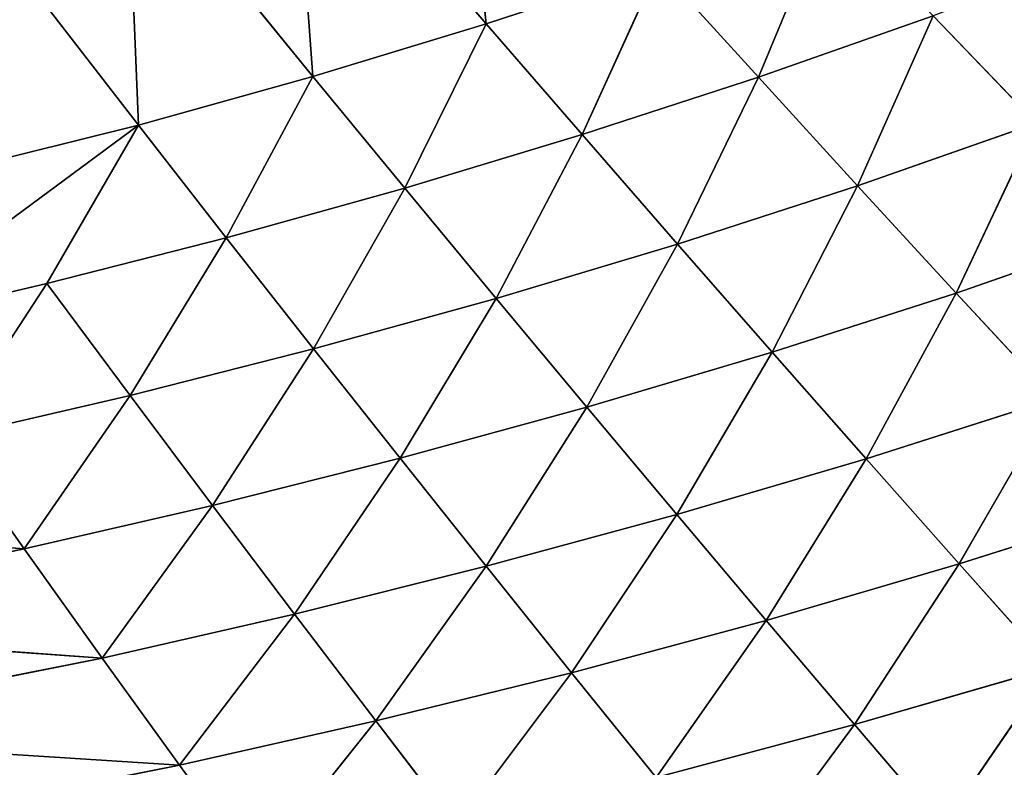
# Model space of a CAD drawing. Extents: x 0 to 605, y 0 to 400.
# Tile 751 of 1056: x 392 to 416, y 57 to 75. Entities that reach past the tile are written whole.
import ezdxf

# ---------------------------------------------------------------- set-up
doc = ezdxf.new("R2010")
doc.units = 0
doc.header["$LTSCALE"] = 25.4
doc.layers.get('0').update_dxf_attribs({"linetype": 'CONTINUOUS'})

# ---------------------------------------------------------------- blocks, each defined once
blk = doc.blocks.new('ATLANTA610_-_S_STL')
at = {"color": 0}
for p, q in [((409.862, 53.743, 345.587), (412.664, 51.627, 341.787)), ((409.862, 53.743, 345.587), (412.664, 51.627, 341.787)), ((412.664, 51.627, 341.787), (414.801, 53.535, 344.285)), ((412.664, 51.627, 341.787), (414.801, 53.535, 344.285)), ((417.477, 51.43, 340.393), (414.801, 53.535, 344.285)), ((417.477, 51.43, 340.393), (414.801, 53.535, 344.285)), ((396.189, 50.413, 342.779), (398.058, 52.24, 345.354)), ((396.189, 50.413, 342.779), (398.058, 52.24, 345.354)), ((400.984, 50.214, 341.698), (398.058, 52.24, 345.354)), ((400.984, 50.214, 341.698), (398.058, 52.24, 345.354)), ((402.95, 52.032, 344.263), (400.984, 50.214, 341.698)), ((402.95, 52.032, 344.263), (400.984, 50.214, 341.698)), ((402.95, 52.032, 344.263), (405.758, 50.018, 340.521)), ((402.95, 52.032, 344.263), (405.758, 50.018, 340.521)), ((405.758, 50.018, 340.521), (407.82, 51.828, 343.075)), ((405.758, 50.018, 340.521), (407.82, 51.828, 343.075)), ((412.664, 51.627, 341.787), (407.82, 51.828, 343.075)), ((412.664, 51.627, 341.787), (407.82, 51.828, 343.075)), ((410.505, 49.825, 339.247), (407.82, 51.828, 343.075)), ((410.505, 49.825, 339.247), (407.82, 51.828, 343.075)), ((412.664, 51.627, 341.787), (410.505, 49.825, 339.247)), ((412.664, 51.627, 341.787), (410.505, 49.825, 339.247)), ((412.664, 51.627, 341.787), (415.223, 49.636, 337.869)), ((412.664, 51.627, 341.787), (415.223, 49.636, 337.869)), ((412.664, 51.627, 341.787), (417.477, 51.43, 340.393)), ((412.664, 51.627, 341.787), (417.477, 51.43, 340.393)), ((415.223, 49.636, 337.869), (417.477, 51.43, 340.393)), ((415.223, 49.636, 337.869), (417.477, 51.43, 340.393)), ((386.554, 50.821, 344.682), (396.189, 50.413, 342.779)), ((386.554, 50.821, 344.682), (396.189, 50.413, 342.779)), ((384.864, 49.078, 342.05), (396.189, 50.413, 342.779)), ((384.864, 49.078, 342.05), (396.189, 50.413, 342.779)), ((394.303, 48.688, 340.162), (396.189, 50.413, 342.779)), ((394.303, 48.688, 340.162), (396.189, 50.413, 342.779)), ((396.189, 50.413, 342.779), (399, 48.497, 339.09)), ((396.189, 50.413, 342.779), (399, 48.497, 339.09)), ((396.189, 50.413, 342.779), (400.984, 50.214, 341.698)), ((396.189, 50.413, 342.779), (400.984, 50.214, 341.698)), ((399, 48.497, 339.09), (400.984, 50.214, 341.698)), ((399, 48.497, 339.09), (400.984, 50.214, 341.698)), ((405.758, 50.018, 340.521), (400.984, 50.214, 341.698)), ((405.758, 50.018, 340.521), (400.984, 50.214, 341.698)), ((403.676, 48.31, 337.926), (400.984, 50.214, 341.698)), ((403.676, 48.31, 337.926), (400.984, 50.214, 341.698)), ((405.758, 50.018, 340.521), (403.676, 48.31, 337.926)), ((405.758, 50.018, 340.521), (403.676, 48.31, 337.926)), ((405.758, 50.018, 340.521), (408.327, 48.126, 336.666)), ((405.758, 50.018, 340.521), (408.327, 48.126, 336.666)), ((405.758, 50.018, 340.521), (410.505, 49.825, 339.247)), ((405.758, 50.018, 340.521), (410.505, 49.825, 339.247)), ((408.327, 48.126, 336.666), (410.505, 49.825, 339.247)), ((408.327, 48.126, 336.666), (410.505, 49.825, 339.247)), ((415.223, 49.636, 337.869), (410.505, 49.825, 339.247)), ((415.223, 49.636, 337.869), (410.505, 49.825, 339.247)), ((412.949, 47.945, 335.306), (410.505, 49.825, 339.247)), ((412.949, 47.945, 335.306), (410.505, 49.825, 339.247)), ((415.223, 49.636, 337.869), (412.949, 47.945, 335.306)), ((415.223, 49.636, 337.869), (412.949, 47.945, 335.306)), ((415.223, 49.636, 337.869), (417.538, 47.768, 333.84)), ((415.223, 49.636, 337.869), (417.538, 47.768, 333.84)), ((415.223, 49.636, 337.869), (419.907, 49.451, 336.384)), ((415.223, 49.636, 337.869), (419.907, 49.451, 336.384)), ((394.303, 48.688, 340.162), (384.864, 49.078, 342.05)), ((394.303, 48.688, 340.162), (384.864, 49.078, 342.05)), ((394.303, 48.688, 340.162), (383.16, 47.432, 339.375)), ((394.303, 48.688, 340.162), (383.16, 47.432, 339.375)), ((394.303, 48.688, 340.162), (392.401, 47.06, 337.503)), ((394.303, 48.688, 340.162), (392.401, 47.06, 337.503)), ((396.999, 46.878, 336.443), (394.303, 48.688, 340.162)), ((394.303, 48.688, 340.162), (399, 48.497, 339.09)), ((394.303, 48.688, 340.162), (399, 48.497, 339.09)), ((396.999, 46.878, 336.443), (394.303, 48.688, 340.162)), ((396.999, 46.878, 336.443), (399, 48.497, 339.09)), ((396.999, 46.878, 336.443), (399, 48.497, 339.09)), ((399, 48.497, 339.09), (401.577, 46.699, 335.292)), ((399, 48.497, 339.09), (401.577, 46.699, 335.292)), ((399, 48.497, 339.09), (403.676, 48.31, 337.926)), ((399, 48.497, 339.09), (403.676, 48.31, 337.926)), ((401.577, 46.699, 335.292), (403.676, 48.31, 337.926)), ((401.577, 46.699, 335.292), (403.676, 48.31, 337.926)), ((408.327, 48.126, 336.666), (403.676, 48.31, 337.926)), ((408.327, 48.126, 336.666), (403.676, 48.31, 337.926)), ((406.131, 46.524, 334.048), (403.676, 48.31, 337.926)), ((406.131, 46.524, 334.048), (403.676, 48.31, 337.926)), ((408.327, 48.126, 336.666), (406.131, 46.524, 334.048)), ((408.327, 48.126, 336.666), (406.131, 46.524, 334.048)), ((408.327, 48.126, 336.666), (410.656, 46.352, 332.705)), ((408.327, 48.126, 336.666), (410.656, 46.352, 332.705)), ((408.327, 48.126, 336.666), (412.949, 47.945, 335.306)), ((408.327, 48.126, 336.666), (412.949, 47.945, 335.306)), ((410.656, 46.352, 332.705), (412.949, 47.945, 335.306)), ((410.656, 46.352, 332.705), (412.949, 47.945, 335.306)), ((417.538, 47.768, 333.84), (412.949, 47.945, 335.306)), ((417.538, 47.768, 333.84), (412.949, 47.945, 335.306)), ((415.149, 46.184, 331.26), (412.949, 47.945, 335.306)), ((415.149, 46.184, 331.26), (412.949, 47.945, 335.306)), ((417.538, 47.768, 333.84), (415.149, 46.184, 331.26)), ((417.538, 47.768, 333.84), (415.149, 46.184, 331.26)), ((383.16, 47.432, 339.375), (392.401, 47.06, 337.503)), ((383.16, 47.432, 339.375), (392.401, 47.06, 337.503)), ((381.441, 45.879, 336.659), (392.401, 47.06, 337.503)), ((381.441, 45.879, 336.659), (392.401, 47.06, 337.503)), ((390.483, 45.525, 334.804), (392.401, 47.06, 337.503)), ((390.483, 45.525, 334.804), (392.401, 47.06, 337.503)), ((392.401, 47.06, 337.503), (394.983, 45.353, 333.756)), ((396.999, 46.878, 336.443), (392.401, 47.06, 337.503)), ((396.999, 46.878, 336.443), (392.401, 47.06, 337.503)), ((392.401, 47.06, 337.503), (394.983, 45.353, 333.756)), ((396.999, 46.878, 336.443), (394.983, 45.353, 333.756)), ((396.999, 46.878, 336.443), (394.983, 45.353, 333.756)), ((399.462, 45.183, 332.62), (396.999, 46.878, 336.443)), ((396.999, 46.878, 336.443), (401.577, 46.699, 335.292)), ((396.999, 46.878, 336.443), (401.577, 46.699, 335.292)), ((399.462, 45.183, 332.62), (396.999, 46.878, 336.443)), ((399.462, 45.183, 332.62), (401.577, 46.699, 335.292)), ((399.462, 45.183, 332.62), (401.577, 46.699, 335.292)), ((401.577, 46.699, 335.292), (403.917, 45.017, 331.392)), ((401.577, 46.699, 335.292), (403.917, 45.017, 331.392)), ((401.577, 46.699, 335.292), (406.131, 46.524, 334.048)), ((401.577, 46.699, 335.292), (406.131, 46.524, 334.048)), ((403.917, 45.017, 331.392), (406.131, 46.524, 334.048)), ((403.917, 45.017, 331.392), (406.131, 46.524, 334.048)), ((410.656, 46.352, 332.705), (406.131, 46.524, 334.048)), ((410.656, 46.352, 332.705), (406.131, 46.524, 334.048)), ((408.345, 44.854, 330.068), (406.131, 46.524, 334.048)), ((408.345, 44.854, 330.068), (406.131, 46.524, 334.048)), ((410.656, 46.352, 332.705), (408.345, 44.854, 330.068)), ((410.656, 46.352, 332.705), (408.345, 44.854, 330.068)), ((410.656, 46.352, 332.705), (412.742, 44.695, 328.645)), ((410.656, 46.352, 332.705), (412.742, 44.695, 328.645)), ((410.656, 46.352, 332.705), (415.149, 46.184, 331.26)), ((410.656, 46.352, 332.705), (415.149, 46.184, 331.26)), ((412.742, 44.695, 328.645), (415.149, 46.184, 331.26)), ((412.742, 44.695, 328.645), (415.149, 46.184, 331.26)), ((419.605, 46.02, 329.71), (415.149, 46.184, 331.26)), ((419.605, 46.02, 329.71), (415.149, 46.184, 331.26)), ((417.102, 44.54, 327.119), (415.149, 46.184, 331.26)), ((417.102, 44.54, 327.119), (415.149, 46.184, 331.26)), ((390.483, 45.525, 334.804), (392.952, 43.918, 331.032)), ((390.483, 45.525, 334.804), (392.952, 43.918, 331.032)), ((390.483, 45.525, 334.804), (394.983, 45.353, 333.756)), ((390.483, 45.525, 334.804), (394.983, 45.353, 333.756)), ((392.952, 43.918, 331.032), (394.983, 45.353, 333.756)), ((392.952, 43.918, 331.032), (394.983, 45.353, 333.756)), ((394.983, 45.353, 333.756), (397.332, 43.758, 329.911)), ((399.462, 45.183, 332.62), (394.983, 45.353, 333.756)), ((399.462, 45.183, 332.62), (394.983, 45.353, 333.756)), ((394.983, 45.353, 333.756), (397.332, 43.758, 329.911)), ((399.462, 45.183, 332.62), (397.332, 43.758, 329.911)), ((399.462, 45.183, 332.62), (397.332, 43.758, 329.911)), ((401.689, 43.601, 328.701), (399.462, 45.183, 332.62)), ((399.462, 45.183, 332.62), (403.917, 45.017, 331.392)), ((399.462, 45.183, 332.62), (403.917, 45.017, 331.392)), ((401.689, 43.601, 328.701), (399.462, 45.183, 332.62)), ((401.689, 43.601, 328.701), (403.917, 45.017, 331.392)), ((401.689, 43.601, 328.701), (403.917, 45.017, 331.392)), ((403.917, 45.017, 331.392), (406.018, 43.447, 327.397)), ((403.917, 45.017, 331.392), (406.018, 43.447, 327.397)), ((403.917, 45.017, 331.392), (408.345, 44.854, 330.068)), ((403.917, 45.017, 331.392), (408.345, 44.854, 330.068)), ((406.018, 43.447, 327.397), (408.345, 44.854, 330.068)), ((406.018, 43.447, 327.397), (408.345, 44.854, 330.068)), ((412.742, 44.695, 328.645), (408.345, 44.854, 330.068)), ((412.742, 44.695, 328.645), (408.345, 44.854, 330.068)), ((410.318, 43.296, 325.996), (408.345, 44.854, 330.068)), ((410.318, 43.296, 325.996), (408.345, 44.854, 330.068)), ((412.742, 44.695, 328.645), (410.318, 43.296, 325.996)), ((412.742, 44.695, 328.645), (410.318, 43.296, 325.996)), ((412.742, 44.695, 328.645), (414.582, 43.15, 324.496)), ((412.742, 44.695, 328.645), (414.582, 43.15, 324.496)), ((412.742, 44.695, 328.645), (417.102, 44.54, 327.119)), ((412.742, 44.695, 328.645), (417.102, 44.54, 327.119)), ((414.582, 43.15, 324.496), (417.102, 44.54, 327.119)), ((414.582, 43.15, 324.496), (417.102, 44.54, 327.119)), ((392.952, 43.918, 331.032), (388.552, 44.081, 332.068)), ((392.952, 43.918, 331.032), (388.552, 44.081, 332.068)), ((395.188, 42.418, 327.168), (388.552, 44.081, 332.068)), ((395.188, 42.418, 327.168), (388.552, 44.081, 332.068)), ((392.952, 43.918, 331.032), (395.188, 42.418, 327.168)), ((392.952, 43.918, 331.032), (395.188, 42.418, 327.168)), ((392.952, 43.918, 331.032), (397.332, 43.758, 329.911)), ((392.952, 43.918, 331.032), (397.332, 43.758, 329.911)), ((395.188, 42.418, 327.168), (397.332, 43.758, 329.911)), ((395.188, 42.418, 327.168), (397.332, 43.758, 329.911)), ((397.332, 43.758, 329.911), (399.445, 42.27, 325.976)), ((401.689, 43.601, 328.701), (397.332, 43.758, 329.911)), ((401.689, 43.601, 328.701), (397.332, 43.758, 329.911)), ((397.332, 43.758, 329.911), (399.445, 42.27, 325.976)), ((401.689, 43.601, 328.701), (399.445, 42.27, 325.976)), ((401.689, 43.601, 328.701), (399.445, 42.27, 325.976)), ((403.676, 42.125, 324.693), (401.689, 43.601, 328.701)), ((401.689, 43.601, 328.701), (406.018, 43.447, 327.397)), ((401.689, 43.601, 328.701), (406.018, 43.447, 327.397)), ((403.676, 42.125, 324.693), (401.689, 43.601, 328.701)), ((403.676, 42.125, 324.693), (406.018, 43.447, 327.397)), ((403.676, 42.125, 324.693), (406.018, 43.447, 327.397)), ((406.018, 43.447, 327.397), (407.877, 41.983, 323.316)), ((406.018, 43.447, 327.397), (407.877, 41.983, 323.316)), ((406.018, 43.447, 327.397), (410.318, 43.296, 325.996)), ((406.018, 43.447, 327.397), (410.318, 43.296, 325.996)), ((407.877, 41.983, 323.316), (410.318, 43.296, 325.996)), ((407.877, 41.983, 323.316), (410.318, 43.296, 325.996)), ((414.582, 43.15, 324.496), (410.318, 43.296, 325.996)), ((414.582, 43.15, 324.496), (410.318, 43.296, 325.996)), ((412.045, 41.845, 321.841), (410.318, 43.296, 325.996)), ((412.045, 41.845, 321.841), (410.318, 43.296, 325.996)), ((386.608, 42.723, 329.295), (395.188, 42.418, 327.168)), ((386.608, 42.723, 329.295), (395.188, 42.418, 327.168)), ((390.858, 39.98, 321.583), (395.188, 42.418, 327.168)), ((390.858, 39.98, 321.583), (395.188, 42.418, 327.168)), ((394.915, 39.849, 320.43), (395.188, 42.418, 327.168)), ((394.915, 39.849, 320.43), (395.188, 42.418, 327.168)), ((395.188, 42.418, 327.168), (399.445, 42.27, 325.976)), ((395.188, 42.418, 327.168), (399.445, 42.27, 325.976)), ((394.915, 39.849, 320.43), (399.445, 42.27, 325.976)), ((394.915, 39.849, 320.43), (399.445, 42.27, 325.976)), ((399.445, 42.27, 325.976), (398.948, 39.722, 319.191)), ((399.445, 42.27, 325.976), (398.948, 39.722, 319.191)), ((403.676, 42.125, 324.693), (398.948, 39.722, 319.191)), ((403.676, 42.125, 324.693), (398.948, 39.722, 319.191)), ((403.676, 42.125, 324.693), (399.445, 42.27, 325.976)), ((403.676, 42.125, 324.693), (399.445, 42.27, 325.976)), ((402.952, 39.597, 317.863), (403.676, 42.125, 324.693)), ((402.952, 39.597, 317.863), (403.676, 42.125, 324.693)), ((403.676, 42.125, 324.693), (407.877, 41.983, 323.316)), ((403.676, 42.125, 324.693), (407.877, 41.983, 323.316))]:
    blk.add_line(p, q, dxfattribs=at)
mesh = blk.add_polyface(dxfattribs=at)
corners = [(409.862, 53.743, 345.587), (412.664, 51.627, 341.787), (407.82, 51.828, 343.075)]
mesh.append_faces([[corners[k] for k in face] for face in [(0, 1, 2)]], dxfattribs={"color": 0})
mesh = blk.add_polyface(dxfattribs=at)
corners = [(409.862, 53.743, 345.587), (414.801, 53.535, 344.285), (412.664, 51.627, 341.787)]
mesh.append_faces([[corners[k] for k in face] for face in [(0, 1, 2)]], dxfattribs={"color": 0})
mesh = blk.add_polyface(dxfattribs=at)
corners = [(414.801, 53.535, 344.285), (417.477, 51.43, 340.393), (412.664, 51.627, 341.787)]
mesh.append_faces([[corners[k] for k in face] for face in [(0, 1, 2)]], dxfattribs={"color": 0})
mesh = blk.add_polyface(dxfattribs=at)
corners = [(414.801, 53.535, 344.285), (419.708, 53.331, 342.876), (417.477, 51.43, 340.393)]
mesh.append_faces([[corners[k] for k in face] for face in [(0, 1, 2)]], dxfattribs={"color": 0})
mesh = blk.add_polyface(dxfattribs=at)
corners = [(398.058, 52.24, 345.354), (396.189, 50.413, 342.779), (386.554, 50.821, 344.682)]
mesh.append_faces([[corners[k] for k in face] for face in [(0, 1, 2)]], dxfattribs={"color": 0})
mesh = blk.add_polyface(dxfattribs=at)
corners = [(398.058, 52.24, 345.354), (400.984, 50.214, 341.698), (396.189, 50.413, 342.779)]
mesh.append_faces([[corners[k] for k in face] for face in [(0, 1, 2)]], dxfattribs={"color": 0})
mesh = blk.add_polyface(dxfattribs=at)
corners = [(398.058, 52.24, 345.354), (402.95, 52.032, 344.263), (400.984, 50.214, 341.698)]
mesh.append_faces([[corners[k] for k in face] for face in [(0, 1, 2)]], dxfattribs={"color": 0})
mesh = blk.add_polyface(dxfattribs=at)
corners = [(402.95, 52.032, 344.263), (405.758, 50.018, 340.521), (400.984, 50.214, 341.698)]
mesh.append_faces([[corners[k] for k in face] for face in [(0, 1, 2)]], dxfattribs={"color": 0})
mesh = blk.add_polyface(dxfattribs=at)
corners = [(402.95, 52.032, 344.263), (407.82, 51.828, 343.075), (405.758, 50.018, 340.521)]
mesh.append_faces([[corners[k] for k in face] for face in [(0, 1, 2)]], dxfattribs={"color": 0})
mesh = blk.add_polyface(dxfattribs=at)
corners = [(407.82, 51.828, 343.075), (410.505, 49.825, 339.247), (405.758, 50.018, 340.521)]
mesh.append_faces([[corners[k] for k in face] for face in [(0, 1, 2)]], dxfattribs={"color": 0})
mesh = blk.add_polyface(dxfattribs=at)
corners = [(407.82, 51.828, 343.075), (412.664, 51.627, 341.787), (410.505, 49.825, 339.247)]
mesh.append_faces([[corners[k] for k in face] for face in [(0, 1, 2)]], dxfattribs={"color": 0})
mesh = blk.add_polyface(dxfattribs=at)
corners = [(412.664, 51.627, 341.787), (415.223, 49.636, 337.869), (410.505, 49.825, 339.247)]
mesh.append_faces([[corners[k] for k in face] for face in [(0, 1, 2)]], dxfattribs={"color": 0})
mesh = blk.add_polyface(dxfattribs=at)
corners = [(412.664, 51.627, 341.787), (417.477, 51.43, 340.393), (415.223, 49.636, 337.869)]
mesh.append_faces([[corners[k] for k in face] for face in [(0, 1, 2)]], dxfattribs={"color": 0})
mesh = blk.add_polyface(dxfattribs=at)
corners = [(417.477, 51.43, 340.393), (419.907, 49.451, 336.384), (415.223, 49.636, 337.869)]
mesh.append_faces([[corners[k] for k in face] for face in [(0, 1, 2)]], dxfattribs={"color": 0})
mesh = blk.add_polyface(dxfattribs=at)
corners = [(386.554, 50.821, 344.682), (396.189, 50.413, 342.779), (384.864, 49.078, 342.05)]
mesh.append_faces([[corners[k] for k in face] for face in [(0, 1, 2)]], dxfattribs={"color": 0})
mesh = blk.add_polyface(dxfattribs=at)
corners = [(396.189, 50.413, 342.779), (394.303, 48.688, 340.162), (384.864, 49.078, 342.05)]
mesh.append_faces([[corners[k] for k in face] for face in [(0, 1, 2)]], dxfattribs={"color": 0})
mesh = blk.add_polyface(dxfattribs=at)
corners = [(396.189, 50.413, 342.779), (399, 48.497, 339.09), (394.303, 48.688, 340.162)]
mesh.append_faces([[corners[k] for k in face] for face in [(0, 1, 2)]], dxfattribs={"color": 0})
mesh = blk.add_polyface(dxfattribs=at)
corners = [(396.189, 50.413, 342.779), (400.984, 50.214, 341.698), (399, 48.497, 339.09)]
mesh.append_faces([[corners[k] for k in face] for face in [(0, 1, 2)]], dxfattribs={"color": 0})
mesh = blk.add_polyface(dxfattribs=at)
corners = [(400.984, 50.214, 341.698), (403.676, 48.31, 337.926), (399, 48.497, 339.09)]
mesh.append_faces([[corners[k] for k in face] for face in [(0, 1, 2)]], dxfattribs={"color": 0})
mesh = blk.add_polyface(dxfattribs=at)
corners = [(400.984, 50.214, 341.698), (405.758, 50.018, 340.521), (403.676, 48.31, 337.926)]
mesh.append_faces([[corners[k] for k in face] for face in [(0, 1, 2)]], dxfattribs={"color": 0})
mesh = blk.add_polyface(dxfattribs=at)
corners = [(405.758, 50.018, 340.521), (408.327, 48.126, 336.666), (403.676, 48.31, 337.926)]
mesh.append_faces([[corners[k] for k in face] for face in [(0, 1, 2)]], dxfattribs={"color": 0})
mesh = blk.add_polyface(dxfattribs=at)
corners = [(405.758, 50.018, 340.521), (410.505, 49.825, 339.247), (408.327, 48.126, 336.666)]
mesh.append_faces([[corners[k] for k in face] for face in [(0, 1, 2)]], dxfattribs={"color": 0})
mesh = blk.add_polyface(dxfattribs=at)
corners = [(410.505, 49.825, 339.247), (412.949, 47.945, 335.306), (408.327, 48.126, 336.666)]
mesh.append_faces([[corners[k] for k in face] for face in [(0, 1, 2)]], dxfattribs={"color": 0})
mesh = blk.add_polyface(dxfattribs=at)
corners = [(410.505, 49.825, 339.247), (415.223, 49.636, 337.869), (412.949, 47.945, 335.306)]
mesh.append_faces([[corners[k] for k in face] for face in [(0, 1, 2)]], dxfattribs={"color": 0})
mesh = blk.add_polyface(dxfattribs=at)
corners = [(415.223, 49.636, 337.869), (417.538, 47.768, 333.84), (412.949, 47.945, 335.306)]
mesh.append_faces([[corners[k] for k in face] for face in [(0, 1, 2)]], dxfattribs={"color": 0})
mesh = blk.add_polyface(dxfattribs=at)
corners = [(415.223, 49.636, 337.869), (419.907, 49.451, 336.384), (417.538, 47.768, 333.84)]
mesh.append_faces([[corners[k] for k in face] for face in [(0, 1, 2)]], dxfattribs={"color": 0})
mesh = blk.add_polyface(dxfattribs=at)
corners = [(384.864, 49.078, 342.05), (394.303, 48.688, 340.162), (383.16, 47.432, 339.375)]
mesh.append_faces([[corners[k] for k in face] for face in [(0, 1, 2)]], dxfattribs={"color": 0})
mesh = blk.add_polyface(dxfattribs=at)
corners = [(394.303, 48.688, 340.162), (392.401, 47.06, 337.503), (383.16, 47.432, 339.375)]
mesh.append_faces([[corners[k] for k in face] for face in [(0, 1, 2)]], dxfattribs={"color": 0})
mesh = blk.add_polyface(dxfattribs=at)
corners = [(394.303, 48.688, 340.162), (396.999, 46.878, 336.443), (392.401, 47.06, 337.503)]
mesh.append_faces([[corners[k] for k in face] for face in [(0, 1, 2)]], dxfattribs={"color": 0})
mesh = blk.add_polyface(dxfattribs=at)
corners = [(394.303, 48.688, 340.162), (399, 48.497, 339.09), (396.999, 46.878, 336.443)]
mesh.append_faces([[corners[k] for k in face] for face in [(0, 1, 2)]], dxfattribs={"color": 0})
mesh = blk.add_polyface(dxfattribs=at)
corners = [(399, 48.497, 339.09), (401.577, 46.699, 335.292), (396.999, 46.878, 336.443)]
mesh.append_faces([[corners[k] for k in face] for face in [(0, 1, 2)]], dxfattribs={"color": 0})
mesh = blk.add_polyface(dxfattribs=at)
corners = [(399, 48.497, 339.09), (403.676, 48.31, 337.926), (401.577, 46.699, 335.292)]
mesh.append_faces([[corners[k] for k in face] for face in [(0, 1, 2)]], dxfattribs={"color": 0})
mesh = blk.add_polyface(dxfattribs=at)
corners = [(403.676, 48.31, 337.926), (406.131, 46.524, 334.048), (401.577, 46.699, 335.292)]
mesh.append_faces([[corners[k] for k in face] for face in [(0, 1, 2)]], dxfattribs={"color": 0})
mesh = blk.add_polyface(dxfattribs=at)
corners = [(403.676, 48.31, 337.926), (408.327, 48.126, 336.666), (406.131, 46.524, 334.048)]
mesh.append_faces([[corners[k] for k in face] for face in [(0, 1, 2)]], dxfattribs={"color": 0})
mesh = blk.add_polyface(dxfattribs=at)
corners = [(408.327, 48.126, 336.666), (410.656, 46.352, 332.705), (406.131, 46.524, 334.048)]
mesh.append_faces([[corners[k] for k in face] for face in [(0, 1, 2)]], dxfattribs={"color": 0})
mesh = blk.add_polyface(dxfattribs=at)
corners = [(408.327, 48.126, 336.666), (412.949, 47.945, 335.306), (410.656, 46.352, 332.705)]
mesh.append_faces([[corners[k] for k in face] for face in [(0, 1, 2)]], dxfattribs={"color": 0})
mesh = blk.add_polyface(dxfattribs=at)
corners = [(412.949, 47.945, 335.306), (415.149, 46.184, 331.26), (410.656, 46.352, 332.705)]
mesh.append_faces([[corners[k] for k in face] for face in [(0, 1, 2)]], dxfattribs={"color": 0})
mesh = blk.add_polyface(dxfattribs=at)
corners = [(412.949, 47.945, 335.306), (417.538, 47.768, 333.84), (415.149, 46.184, 331.26)]
mesh.append_faces([[corners[k] for k in face] for face in [(0, 1, 2)]], dxfattribs={"color": 0})
mesh = blk.add_polyface(dxfattribs=at)
corners = [(417.538, 47.768, 333.84), (419.605, 46.02, 329.71), (415.149, 46.184, 331.26)]
mesh.append_faces([[corners[k] for k in face] for face in [(0, 1, 2)]], dxfattribs={"color": 0})
mesh = blk.add_polyface(dxfattribs=at)
corners = [(383.16, 47.432, 339.375), (392.401, 47.06, 337.503), (381.441, 45.879, 336.659)]
mesh.append_faces([[corners[k] for k in face] for face in [(0, 1, 2)]], dxfattribs={"color": 0})
mesh = blk.add_polyface(dxfattribs=at)
corners = [(392.401, 47.06, 337.503), (390.483, 45.525, 334.804), (381.441, 45.879, 336.659)]
mesh.append_faces([[corners[k] for k in face] for face in [(0, 1, 2)]], dxfattribs={"color": 0})
mesh = blk.add_polyface(dxfattribs=at)
corners = [(392.401, 47.06, 337.503), (394.983, 45.353, 333.756), (390.483, 45.525, 334.804)]
mesh.append_faces([[corners[k] for k in face] for face in [(0, 1, 2)]], dxfattribs={"color": 0})
mesh = blk.add_polyface(dxfattribs=at)
corners = [(392.401, 47.06, 337.503), (396.999, 46.878, 336.443), (394.983, 45.353, 333.756)]
mesh.append_faces([[corners[k] for k in face] for face in [(0, 1, 2)]], dxfattribs={"color": 0})
mesh = blk.add_polyface(dxfattribs=at)
corners = [(396.999, 46.878, 336.443), (399.462, 45.183, 332.62), (394.983, 45.353, 333.756)]
mesh.append_faces([[corners[k] for k in face] for face in [(0, 1, 2)]], dxfattribs={"color": 0})
mesh = blk.add_polyface(dxfattribs=at)
corners = [(396.999, 46.878, 336.443), (401.577, 46.699, 335.292), (399.462, 45.183, 332.62)]
mesh.append_faces([[corners[k] for k in face] for face in [(0, 1, 2)]], dxfattribs={"color": 0})
mesh = blk.add_polyface(dxfattribs=at)
corners = [(401.577, 46.699, 335.292), (403.917, 45.017, 331.392), (399.462, 45.183, 332.62)]
mesh.append_faces([[corners[k] for k in face] for face in [(0, 1, 2)]], dxfattribs={"color": 0})
mesh = blk.add_polyface(dxfattribs=at)
corners = [(401.577, 46.699, 335.292), (406.131, 46.524, 334.048), (403.917, 45.017, 331.392)]
mesh.append_faces([[corners[k] for k in face] for face in [(0, 1, 2)]], dxfattribs={"color": 0})
mesh = blk.add_polyface(dxfattribs=at)
corners = [(406.131, 46.524, 334.048), (408.345, 44.854, 330.068), (403.917, 45.017, 331.392)]
mesh.append_faces([[corners[k] for k in face] for face in [(0, 1, 2)]], dxfattribs={"color": 0})
mesh = blk.add_polyface(dxfattribs=at)
corners = [(406.131, 46.524, 334.048), (410.656, 46.352, 332.705), (408.345, 44.854, 330.068)]
mesh.append_faces([[corners[k] for k in face] for face in [(0, 1, 2)]], dxfattribs={"color": 0})
mesh = blk.add_polyface(dxfattribs=at)
corners = [(410.656, 46.352, 332.705), (412.742, 44.695, 328.645), (408.345, 44.854, 330.068)]
mesh.append_faces([[corners[k] for k in face] for face in [(0, 1, 2)]], dxfattribs={"color": 0})
mesh = blk.add_polyface(dxfattribs=at)
corners = [(410.656, 46.352, 332.705), (415.149, 46.184, 331.26), (412.742, 44.695, 328.645)]
mesh.append_faces([[corners[k] for k in face] for face in [(0, 1, 2)]], dxfattribs={"color": 0})
mesh = blk.add_polyface(dxfattribs=at)
corners = [(415.149, 46.184, 331.26), (417.102, 44.54, 327.119), (412.742, 44.695, 328.645)]
mesh.append_faces([[corners[k] for k in face] for face in [(0, 1, 2)]], dxfattribs={"color": 0})
mesh = blk.add_polyface(dxfattribs=at)
corners = [(415.149, 46.184, 331.26), (419.605, 46.02, 329.71), (417.102, 44.54, 327.119)]
mesh.append_faces([[corners[k] for k in face] for face in [(0, 1, 2)]], dxfattribs={"color": 0})
mesh = blk.add_polyface(dxfattribs=at)
corners = [(390.483, 45.525, 334.804), (392.952, 43.918, 331.032), (388.552, 44.081, 332.068)]
mesh.append_faces([[corners[k] for k in face] for face in [(0, 1, 2)]], dxfattribs={"color": 0})
mesh = blk.add_polyface(dxfattribs=at)
corners = [(390.483, 45.525, 334.804), (394.983, 45.353, 333.756), (392.952, 43.918, 331.032)]
mesh.append_faces([[corners[k] for k in face] for face in [(0, 1, 2)]], dxfattribs={"color": 0})
mesh = blk.add_polyface(dxfattribs=at)
corners = [(394.983, 45.353, 333.756), (397.332, 43.758, 329.911), (392.952, 43.918, 331.032)]
mesh.append_faces([[corners[k] for k in face] for face in [(0, 1, 2)]], dxfattribs={"color": 0})
mesh = blk.add_polyface(dxfattribs=at)
corners = [(394.983, 45.353, 333.756), (399.462, 45.183, 332.62), (397.332, 43.758, 329.911)]
mesh.append_faces([[corners[k] for k in face] for face in [(0, 1, 2)]], dxfattribs={"color": 0})
mesh = blk.add_polyface(dxfattribs=at)
corners = [(399.462, 45.183, 332.62), (401.689, 43.601, 328.701), (397.332, 43.758, 329.911)]
mesh.append_faces([[corners[k] for k in face] for face in [(0, 1, 2)]], dxfattribs={"color": 0})
mesh = blk.add_polyface(dxfattribs=at)
corners = [(399.462, 45.183, 332.62), (403.917, 45.017, 331.392), (401.689, 43.601, 328.701)]
mesh.append_faces([[corners[k] for k in face] for face in [(0, 1, 2)]], dxfattribs={"color": 0})
mesh = blk.add_polyface(dxfattribs=at)
corners = [(403.917, 45.017, 331.392), (406.018, 43.447, 327.397), (401.689, 43.601, 328.701)]
mesh.append_faces([[corners[k] for k in face] for face in [(0, 1, 2)]], dxfattribs={"color": 0})
mesh = blk.add_polyface(dxfattribs=at)
corners = [(403.917, 45.017, 331.392), (408.345, 44.854, 330.068), (406.018, 43.447, 327.397)]
mesh.append_faces([[corners[k] for k in face] for face in [(0, 1, 2)]], dxfattribs={"color": 0})
mesh = blk.add_polyface(dxfattribs=at)
corners = [(408.345, 44.854, 330.068), (410.318, 43.296, 325.996), (406.018, 43.447, 327.397)]
mesh.append_faces([[corners[k] for k in face] for face in [(0, 1, 2)]], dxfattribs={"color": 0})
mesh = blk.add_polyface(dxfattribs=at)
corners = [(408.345, 44.854, 330.068), (412.742, 44.695, 328.645), (410.318, 43.296, 325.996)]
mesh.append_faces([[corners[k] for k in face] for face in [(0, 1, 2)]], dxfattribs={"color": 0})
mesh = blk.add_polyface(dxfattribs=at)
corners = [(412.742, 44.695, 328.645), (414.582, 43.15, 324.496), (410.318, 43.296, 325.996)]
mesh.append_faces([[corners[k] for k in face] for face in [(0, 1, 2)]], dxfattribs={"color": 0})
mesh = blk.add_polyface(dxfattribs=at)
corners = [(412.742, 44.695, 328.645), (417.102, 44.54, 327.119), (414.582, 43.15, 324.496)]
mesh.append_faces([[corners[k] for k in face] for face in [(0, 1, 2)]], dxfattribs={"color": 0})
mesh = blk.add_polyface(dxfattribs=at)
corners = [(417.102, 44.54, 327.119), (418.808, 43.007, 322.892), (414.582, 43.15, 324.496)]
mesh.append_faces([[corners[k] for k in face] for face in [(0, 1, 2)]], dxfattribs={"color": 0})
mesh = blk.add_polyface(dxfattribs=at)
corners = [(388.552, 44.081, 332.068), (395.188, 42.418, 327.168), (386.608, 42.723, 329.295)]
mesh.append_faces([[corners[k] for k in face] for face in [(0, 1, 2)]], dxfattribs={"color": 0})
mesh = blk.add_polyface(dxfattribs=at)
corners = [(388.552, 44.081, 332.068), (392.952, 43.918, 331.032), (395.188, 42.418, 327.168)]
mesh.append_faces([[corners[k] for k in face] for face in [(0, 1, 2)]], dxfattribs={"color": 0})
mesh = blk.add_polyface(dxfattribs=at)
corners = [(392.952, 43.918, 331.032), (397.332, 43.758, 329.911), (395.188, 42.418, 327.168)]
mesh.append_faces([[corners[k] for k in face] for face in [(0, 1, 2)]], dxfattribs={"color": 0})
mesh = blk.add_polyface(dxfattribs=at)
corners = [(397.332, 43.758, 329.911), (399.445, 42.27, 325.976), (395.188, 42.418, 327.168)]
mesh.append_faces([[corners[k] for k in face] for face in [(0, 1, 2)]], dxfattribs={"color": 0})
mesh = blk.add_polyface(dxfattribs=at)
corners = [(397.332, 43.758, 329.911), (401.689, 43.601, 328.701), (399.445, 42.27, 325.976)]
mesh.append_faces([[corners[k] for k in face] for face in [(0, 1, 2)]], dxfattribs={"color": 0})
mesh = blk.add_polyface(dxfattribs=at)
corners = [(401.689, 43.601, 328.701), (403.676, 42.125, 324.693), (399.445, 42.27, 325.976)]
mesh.append_faces([[corners[k] for k in face] for face in [(0, 1, 2)]], dxfattribs={"color": 0})
mesh = blk.add_polyface(dxfattribs=at)
corners = [(401.689, 43.601, 328.701), (406.018, 43.447, 327.397), (403.676, 42.125, 324.693)]
mesh.append_faces([[corners[k] for k in face] for face in [(0, 1, 2)]], dxfattribs={"color": 0})
mesh = blk.add_polyface(dxfattribs=at)
corners = [(406.018, 43.447, 327.397), (407.877, 41.983, 323.316), (403.676, 42.125, 324.693)]
mesh.append_faces([[corners[k] for k in face] for face in [(0, 1, 2)]], dxfattribs={"color": 0})
mesh = blk.add_polyface(dxfattribs=at)
corners = [(406.018, 43.447, 327.397), (410.318, 43.296, 325.996), (407.877, 41.983, 323.316)]
mesh.append_faces([[corners[k] for k in face] for face in [(0, 1, 2)]], dxfattribs={"color": 0})
mesh = blk.add_polyface(dxfattribs=at)
corners = [(410.318, 43.296, 325.996), (412.045, 41.845, 321.841), (407.877, 41.983, 323.316)]
mesh.append_faces([[corners[k] for k in face] for face in [(0, 1, 2)]], dxfattribs={"color": 0})
mesh = blk.add_polyface(dxfattribs=at)
corners = [(410.318, 43.296, 325.996), (414.582, 43.15, 324.496), (412.045, 41.845, 321.841)]
mesh.append_faces([[corners[k] for k in face] for face in [(0, 1, 2)]], dxfattribs={"color": 0})
mesh = blk.add_polyface(dxfattribs=at)
corners = [(386.608, 42.723, 329.295), (395.188, 42.418, 327.168), (390.858, 39.98, 321.583)]
mesh.append_faces([[corners[k] for k in face] for face in [(0, 1, 2)]], dxfattribs={"color": 0})
mesh = blk.add_polyface(dxfattribs=at)
corners = [(395.188, 42.418, 327.168), (394.915, 39.849, 320.43), (390.858, 39.98, 321.583)]
mesh.append_faces([[corners[k] for k in face] for face in [(0, 1, 2)]], dxfattribs={"color": 0})
mesh = blk.add_polyface(dxfattribs=at)
corners = [(395.188, 42.418, 327.168), (399.445, 42.27, 325.976), (394.915, 39.849, 320.43)]
mesh.append_faces([[corners[k] for k in face] for face in [(0, 1, 2)]], dxfattribs={"color": 0})
mesh = blk.add_polyface(dxfattribs=at)
corners = [(399.445, 42.27, 325.976), (398.948, 39.722, 319.191), (394.915, 39.849, 320.43)]
mesh.append_faces([[corners[k] for k in face] for face in [(0, 1, 2)]], dxfattribs={"color": 0})
mesh = blk.add_polyface(dxfattribs=at)
corners = [(399.445, 42.27, 325.976), (403.676, 42.125, 324.693), (398.948, 39.722, 319.191)]
mesh.append_faces([[corners[k] for k in face] for face in [(0, 1, 2)]], dxfattribs={"color": 0})
mesh = blk.add_polyface(dxfattribs=at)
corners = [(403.676, 42.125, 324.693), (402.952, 39.597, 317.863), (398.948, 39.722, 319.191)]
mesh.append_faces([[corners[k] for k in face] for face in [(0, 1, 2)]], dxfattribs={"color": 0})
mesh = blk.add_polyface(dxfattribs=at)
corners = [(403.676, 42.125, 324.693), (407.877, 41.983, 323.316), (402.952, 39.597, 317.863)]
mesh.append_faces([[corners[k] for k in face] for face in [(0, 1, 2)]], dxfattribs={"color": 0})

msp = doc.modelspace()

# ---------------------------------------------------------------- block references
at = {"color": 254, "extrusion": (0, -1, 5.55112e-17)}
msp.add_blockref('ATLANTA610_-_S_STL', (-0.269, -0.066, -399.883), dxfattribs=at)

doc.saveas('drawing.dxf')
